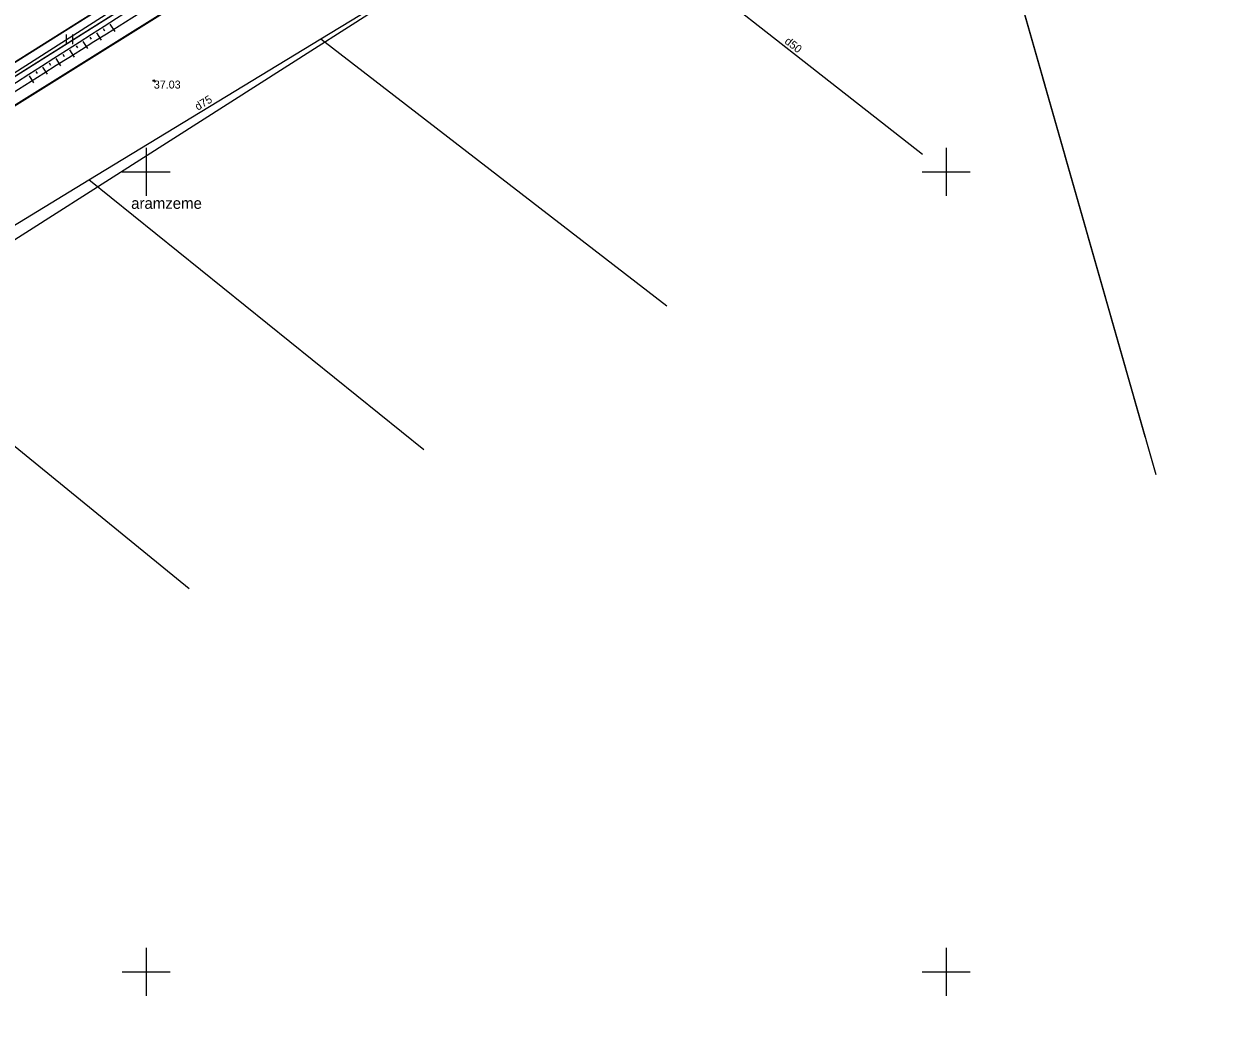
# Model space of a CAD drawing. Extents: x 469981 to 472086, y 246785 to 247785.
# Drawn here: x 471292.4 to 471366.7, y 247246.3 to 247309.2 of the extents above; entities that cross this region are included whole.
import ezdxf

# ---------------------------------------------------------------- set-up
doc = ezdxf.new("R2010")
doc.units = 0
for name, color, linetype in [('0_Asfalta_mala', 7, 'Continuous'), ('0_Asfalta_Nomale', 7, 'Continuous'), ('0_Ruut_Braukt', 7, 'Continuous'), ('0_Ruut_nomale', 7, 'Continuous'), ('CELI_CMAL_####_####_#', 7, 'Continuous'), ('DREN_VADP_####_####_#', 7, 'Continuous'), ('DREN_VADP_####_TKST_#', 7, 'Continuous'), ('DREN_VADP_KLKT_####_#', 7, 'Continuous'), ('DREN_VADP_KLKT_TKST_#', 7, 'Continuous'), ('GEOD_ELEM_####_####_#', 7, 'Continuous'), ('RAMI_UZMR_####_####_#', 7, 'Continuous'), ('RELJ_AATZ_####_TKST_#', 7, 'Continuous'), ('RELJ_ELEM_####_####_#', 7, 'Continuous'), ('RELJ_NOGA_####_####_#', 7, 'Continuous'), ('RELJ_NOGL_####_####_#', 7, 'Continuous'), ('ROBZ_IERR_####_####_#', 7, 'Continuous'), ('ROBZ_PROJ_####_####_#', 7, 'Continuous'), ('ROBZ_UZMR_####_####_#', 7, 'Continuous'), ('TERT_ELEM_####_####_#', 7, 'Continuous'), ('TERT_IZMT_####_TKST_#', 7, 'Continuous')]:
    doc.layers.add(name, color=color, linetype=linetype)

msp = doc.modelspace()

# ---------------------------------------------------------------- linework, layer by layer
at = {"layer": '0_Asfalta_mala'}
msp.add_line((471339.517, 247336.876), (471147.172, 247215.821), dxfattribs=at)
at = {"layer": '0_Asfalta_Nomale'}
msp.add_line((471339.918, 247336.243), (471147.572, 247215.187), dxfattribs=at)
at = {"layer": '0_Ruut_Braukt'}
msp.add_line((471147.172, 247215.821), (471339.517, 247336.876), dxfattribs=at)
at = {"layer": '0_Ruut_nomale'}
msp.add_lwpolyline([(471514.294, 247447.566), (471399.037, 247373.985), (471385.85, 247365.566), (471340.791, 247336.792), (471211.253, 247255.265), (471209.116, 247253.92), (471209.079, 247254.783), (471296.254, 247309.648), (471339.517, 247336.876), (471350.75, 247344.048), (471392.723, 247370.844), (471426.479, 247392.394), (471514.049, 247448.299)], close=True, dxfattribs=at)
at = {"layer": 'CELI_CMAL_####_####_#'}
msp.add_lwpolyline([(471347.348, 247327.622), (471345.475, 247334.467), (471344.349, 247336.664), (471343.67, 247337.19), (471342.054, 247337.492), (471341.155, 247337.494), (471339.762, 247336.569), (471318.941, 247323.623), (471297.221, 247309.64), (471268.834, 247291.51), (471247.888, 247278.119), (471219.179, 247259.989), (471200.048, 247247.93), (471177.515, 247234.149), (471154.773, 247220.961), (471131.272, 247207.521), (471119.66, 247201.466), (471103.03, 247195.231), (471092.329, 247192.658), (471077.436, 247189.782), (471058.729, 247187.944), (471037.006, 247184.759), (471015.923, 247182.598), (470992.26, 247181.035)], dxfattribs=at)
at = {"layer": 'DREN_VADP_####_####_#'}
for points in [[(471326.918, 247318.037), (471348.516, 247301.089)], [(471310.919, 247308.304), (471332.534, 247291.612)], [(471317.354, 247282.612), (471296.434, 247299.489)], [(471302.704, 247273.925), (471282.069, 247290.749)]]:
    msp.add_lwpolyline(points, dxfattribs=at)
at = {"layer": 'DREN_VADP_KLKT_####_#'}
msp.add_lwpolyline([(471222.566, 247254.545), (471236.742, 247263.171), (471251.107, 247271.912), (471265.735, 247280.811), (471282.069, 247290.749), (471296.434, 247299.489), (471310.919, 247308.304), (471326.918, 247318.037)], dxfattribs=at)
at = {"layer": 'GEOD_ELEM_####_####_#'}
for p, q in [((471300, 247301.5), (471300, 247300)), ((471350, 247301.5), (471350, 247300)), ((471298.5, 247300), (471300, 247300)), ((471300, 247300), (471300, 247298.5)), ((471300, 247300), (471301.5, 247300)), ((471348.5, 247300), (471350, 247300)), ((471350, 247300), (471350, 247298.5)), ((471350, 247300), (471351.5, 247300)), ((471300, 247251.5), (471300, 247250)), ((471350, 247251.5), (471350, 247250)), ((471298.5, 247250), (471300, 247250)), ((471300, 247250), (471300, 247248.5)), ((471300, 247250), (471301.5, 247250)), ((471348.5, 247250), (471350, 247250)), ((471350, 247250), (471350, 247248.5)), ((471350, 247250), (471351.5, 247250))]:
    msp.add_line(p, q, dxfattribs=at)
at = {"layer": 'RAMI_UZMR_####_####_#'}
msp.add_lwpolyline([(471380.292, 247353.371), (471352.036, 247335.759), (471352.913, 247327.325), (471347.47, 247325.392), (471345.187, 247325.919), (471342.905, 247329.082), (471319.551, 247313.443), (471222.661, 247251.69), (471157.352, 247211.35), (471144.207, 247202.916), (471131.364, 247196.59), (471113.303, 247188.858), (471105.677, 247188.256), (471083.576, 247183.01), (471075.205, 247182.665), (471043.397, 247175.418), (471016.707, 247172.079), (470997.217, 247171.376)], dxfattribs=at)
at = {"layer": 'RELJ_ELEM_####_####_#'}
msp.add_circle((471300.489, 247305.696), 0.05, dxfattribs=at)
at = {"layer": 'RELJ_NOGA_####_####_#'}
for p, q in [((471296.902, 247308.685), (471297.196, 247308.224)), ((471297.324, 247308.954), (471297.412, 247308.815)), ((471297.745, 247309.223), (471298.042, 247308.757)), ((471295.638, 247307.877), (471295.725, 247307.741)), ((471296.059, 247308.147), (471296.351, 247307.691)), ((471296.481, 247308.416), (471296.569, 247308.278)), ((471294.374, 247307.07), (471294.659, 247306.623)), ((471294.795, 247307.339), (471294.881, 247307.204)), ((471295.217, 247307.608), (471295.505, 247307.157)), ((471293.531, 247306.532), (471293.814, 247306.088)), ((471293.952, 247306.801), (471294.038, 247306.667)), ((471292.688, 247305.994), (471292.969, 247305.554)), ((471293.11, 247306.263), (471293.194, 247306.13))]:
    msp.add_line(p, q, dxfattribs=at)
for points in [[(471170.189, 247238.813), (471187.045, 247248.806), (471216.962, 247266.603), (471244.501, 247283.959), (471265.809, 247297.732), (471292.77, 247315.312), (471318.062, 247330.842), (471332.326, 247339.791), (471337.257, 247343.054), (471338.429, 247344.75), (471338.591, 247346.479)], [(471155.25, 247220.273), (471177.77, 247233.339), (471200.51, 247247.391), (471219.6, 247259.351), (471248.359, 247277.5), (471269.232, 247290.973), (471319.351, 247322.992), (471333.341, 247331.731), (471337.475, 247334.177), (471338.538, 247334.697), (471340.216, 247335.099), (471340.901, 247334.839)]]:
    msp.add_spline(points, degree=3, dxfattribs=at)
at = {"layer": 'RELJ_NOGL_####_####_#'}
for points in [[(471337.22, 247346.431), (471336.644, 247345.408), (471332.13, 247341.491), (471317.859, 247332.101), (471292.129, 247316.676), (471265.206, 247299.186), (471243.601, 247284.946), (471216.311, 247268.677), (471186.292, 247250.183), (471169.475, 247239.793)], [(471155.819, 247219.592), (471177.985, 247232.653), (471201.025, 247246.801), (471219.926, 247258.493), (471248.971, 247276.784), (471269.467, 247290.521), (471319.665, 247322.242), (471333.631, 247330.726), (471337.921, 247333.442), (471339.285, 247334.228), (471340.237, 247334.435), (471340.94, 247334.352)]]:
    msp.add_spline(points, degree=3, dxfattribs=at)
at = {"layer": 'ROBZ_IERR_####_####_#'}
msp.add_lwpolyline([(471168.816, 247177.651), (471133.176, 247205.05), (471346.741, 247338.478), (471363.107, 247281.069)], dxfattribs=at)
at = {"layer": 'ROBZ_PROJ_####_####_#'}
msp.add_lwpolyline([(471398.351, 247372.094), (471346.741, 247338.478), (471133.176, 247205.05), (471108.425, 247194.786), (471087.339, 247189.709), (471023.306, 247181.157), (470962.604, 247185.245), (470905.63, 247205.857), (470878.75, 247214.454), (470852.344, 247217.039), (470815.743, 247215.147), (470778.583, 247209.26), (470718.669, 247194.633), (470636.973, 247175.147), (470468.364, 247124.23), (470431.624, 247112.202), (470396.219, 247097.502), (470371.503, 247083.47), (470275.956, 246992.729), (470152.342, 246907.761), (470066.737, 246851.23)], dxfattribs=at)
at = {"layer": 'ROBZ_UZMR_####_####_#'}
msp.add_lwpolyline([(471362.435, 247283.427), (471346.741, 247338.478), (471398.351, 247372.094), (471434.714, 247307.471)], dxfattribs=at)
at = {"layer": 'TERT_ELEM_####_####_#'}
for p, q in [((471295.023, 247307.981), (471295.023, 247308.581)), ((471295.423, 247307.981), (471295.423, 247308.581))]:
    msp.add_line(p, q, dxfattribs=at)

# ---------------------------------------------------------------- texts
at = {"layer": 'DREN_VADP_####_TKST_#'}
msp.add_text('d50', height=0.5, rotation=321.87668, dxfattribs=at).set_placement((471339.86, 247308.072))
at = {"layer": 'DREN_VADP_KLKT_TKST_#'}
msp.add_text('d75', height=0.5, rotation=31.32016, dxfattribs=at).set_placement((471303.238, 247303.805))
at = {"layer": 'RELJ_AATZ_####_TKST_#'}
msp.add_text('37.03', height=0.5, dxfattribs=at).set_placement((471300.489, 247305.196))
at = {"layer": 'TERT_IZMT_####_TKST_#'}
msp.add_text('aramzeme', height=0.7, dxfattribs=at).set_placement((471299.07, 247297.681))

doc.saveas('drawing.dxf')
